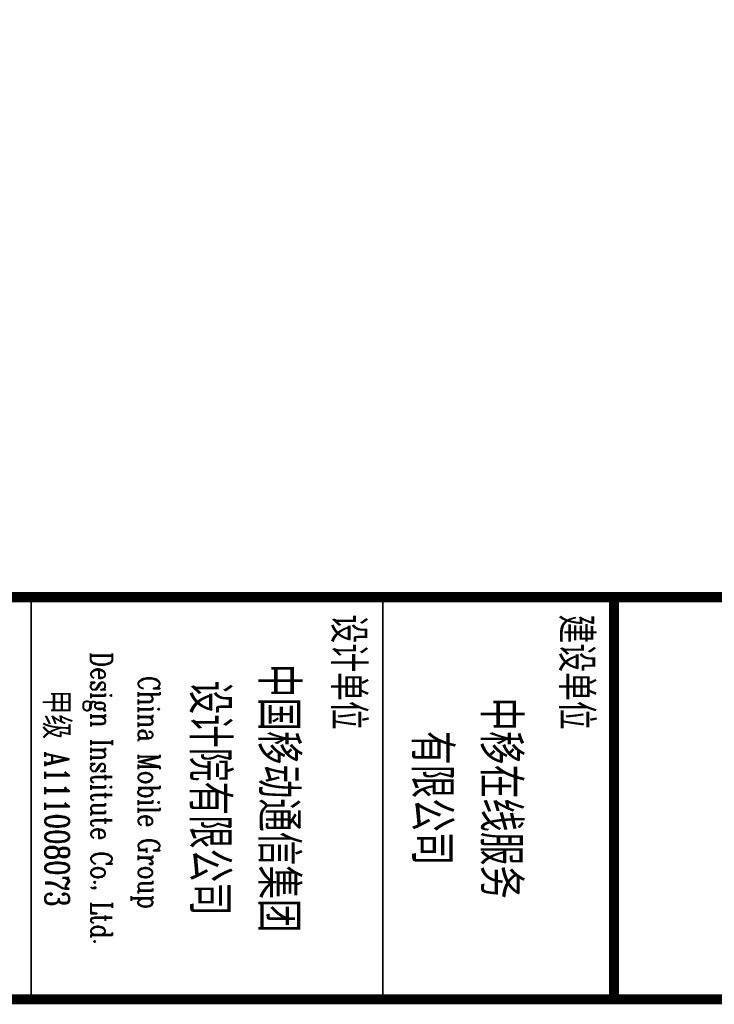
# Model space of a CAD drawing. Extents: x 797781 to 1255204, y 21234 to 1024248.
# Tile 977 of 1056: x 1157552 to 1161009, y 605488 to 610385. Entities that reach past the tile are written whole.
import ezdxf
from ezdxf.enums import TextEntityAlignment as Align

# ---------------------------------------------------------------- set-up
doc = ezdxf.new("R2010")
doc.units = 0
doc.header["$LTSCALE"] = 1000
doc.header["$MEASUREMENT"] = 0
doc.layers.add('230303生产综合楼-平面图_t8$0$图框', color=4, linetype='Continuous', lineweight=35)
doc.layers.add('PUB_TITLE', color=4, linetype='Continuous')
doc.styles.add('230303生产综合楼-平面图_t8$0$-黑体', font='simhei.ttf', dxfattribs={"width": 0.8})
doc.styles.add('230303生产综合楼-平面图_t8$0$TK', font='complex_.ttf', dxfattribs={"width": 0.75, "bigfont": 'china'})

# ---------------------------------------------------------------- blocks, each defined once
blk = doc.blocks.new('230303生产综合楼-平面图_t8$0$图签')
at = {"layer": '230303生产综合楼-平面图_t8$0$图框', "color": 4}
for p, q in [((-4000, 25400), (0, 25400)), ((-4000, 21900), (0, 21900))]:
    blk.add_line(p, q, dxfattribs=at)
at = {"layer": '230303生产综合楼-平面图_t8$0$图框', "linetype": 'Continuous', "const_width": 100}
blk.add_lwpolyline([(-4000, 27700), (0, 27700)], dxfattribs=at)
at = {"layer": '230303生产综合楼-平面图_t8$0$图框', "style": '230303生产综合楼-平面图_t8$0$-黑体', "width": 0.7}
for s, p in [('建设单位', (-3827.3, 27184.4)), ('设计单位', (-3827.3, 24915.9))]:
    blk.add_text(s, height=300, dxfattribs=at).set_placement(p)
for s, p in [('中移在线服务', (-2000, 26409.5)), ('有限公司', (-2000, 25724.3)), ('中国移动通信集团', (-2000, 24198.5)), ('设计院有限公司', (-2000, 23513.2))]:
    blk.add_text(s, height=350, dxfattribs=at).set_placement(p, align=Align.CENTER)
at = {"layer": '230303生产综合楼-平面图_t8$0$图框', "color": 4, "style": '230303生产综合楼-平面图_t8$0$TK', "width": 0.75}
for s, height, p in [('China Mobile Group ', 213.333, (-2000, 22964.7)), ('Design Institute Co., Ltd.', 213.333, (-2000, 22491.3)), ('甲级 A111008073', 240, (-2000, 22037.7))]:
    blk.add_text(s, height=height, dxfattribs=at).set_placement(p, align=Align.CENTER)

msp = doc.modelspace()

# ---------------------------------------------------------------- linework, layer by layer
at = {"layer": 'PUB_TITLE', "const_width": 50}
msp.add_lwpolyline([(1146659.4, 605513.1), (1175359.4, 605513.1), (1175359.4, 645813.1), (1146659.4, 645813.1)], close=True, dxfattribs=at)
msp.add_lwpolyline([(1146659.4, 607513.1), (1175359.4, 607513.1)], dxfattribs=at)

# ---------------------------------------------------------------- block references
at = {"xscale": 0.5, "yscale": 0.5, "zscale": 0.5, "rotation": 270}
msp.add_blockref('230303生产综合楼-平面图_t8$0$图签', (1146660.4, 605513.1), dxfattribs=at)

doc.saveas('drawing.dxf')
